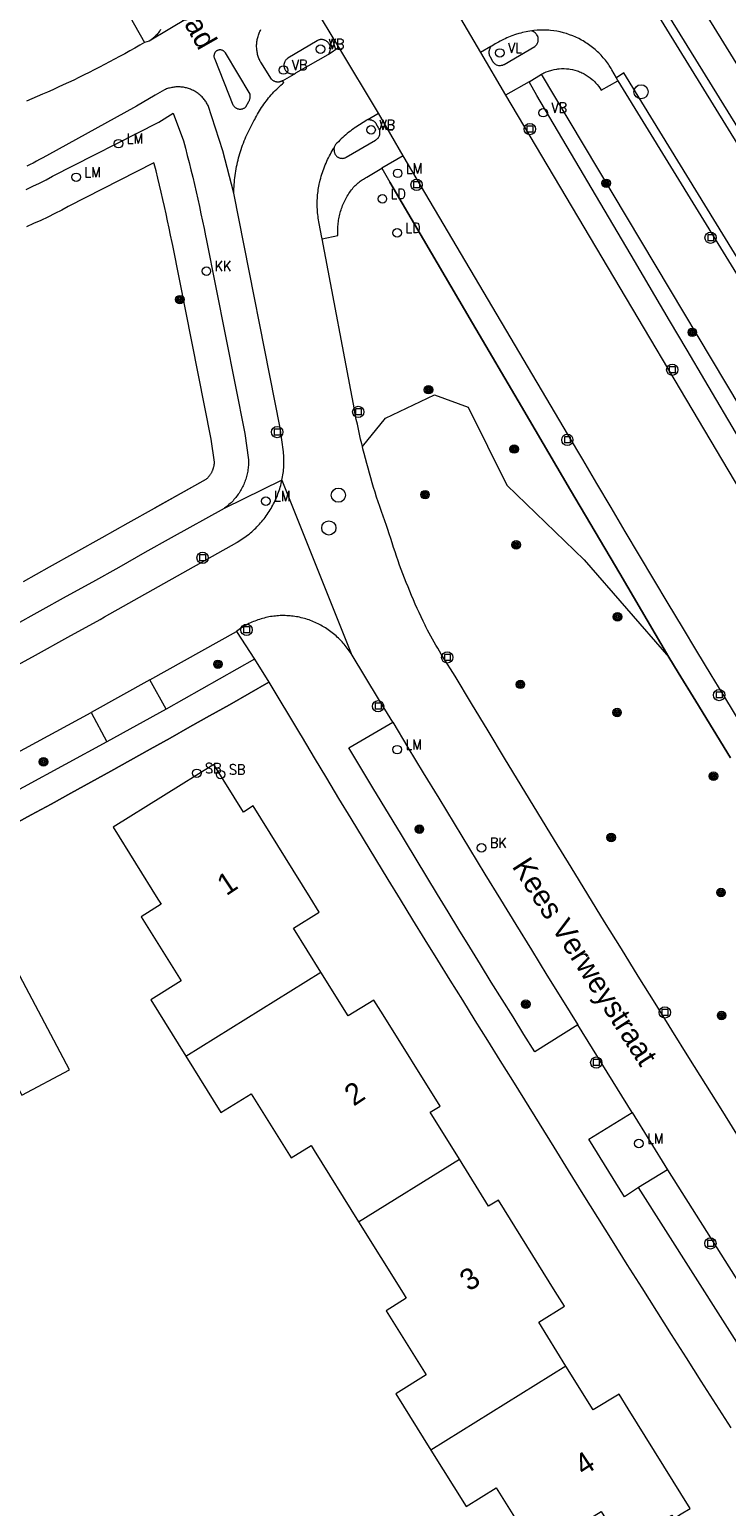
# Model space of a CAD drawing. Header units: metres. Extents: x 138165 to 154469, y 480134 to 494189.
# Tile 514 of 656: x 146086 to 146127, y 487828 to 487915. Entities that reach past the tile are written whole.
import ezdxf

# ---------------------------------------------------------------- set-up
doc = ezdxf.new("R2010")
doc.units = ezdxf.units.M
doc.header["$LTSCALE"] = 0.001
doc.header["$MEASUREMENT"] = 0
for name, color, linetype, lineweight in [('Level 5', 7, 'Continuous', 0), ('TOP-L-terrein schutting raster hek leuning', 7, 'Continuous', 0), ('TOP-L-topo objecten punt', 7, 'Continuous', 0), ('TOP-L-topo objecten vlak', 7, 'Continuous', 0), ('TOP-L-verharding molgoot', 7, 'Continuous', 0), ('TOP-T-topo huisnummering naamgeving', 7, 'Continuous', 0)]:
    doc.layers.add(name, color=color, linetype=linetype, lineweight=lineweight)
doc.styles.add('Style-INTL_ISO', font='INTL_ISO.shx')
doc.styles.add('Style-STANDARD', font='STANDARD.shx')

# ---------------------------------------------------------------- blocks, each defined once
blk = doc.blocks.new('24')
at = {"layer": 'TOP-L-topo objecten punt', "color": 7, "linetype": 'Continuous', "lineweight": 0}
for radius in [0.025, 0.0182, 0.0115, 0.005]:
    blk.add_circle((0, 0), radius, dxfattribs=at)
blk = doc.blocks.new('39')
at = {"layer": 'TOP-L-topo objecten punt', "color": 7, "linetype": 'Continuous', "lineweight": 0}
for p, q in [((0.0175, 0.0175), (-0.0175, 0.0175)), ((-0.0175, 0.0175), (-0.0175, -0.0175)), ((0.0175, 0.0175), (0.0175, -0.0175)), ((0.0175, -0.0175), (-0.0175, -0.0175))]:
    blk.add_line(p, q, dxfattribs=at)
blk.add_circle((0, 0), 0.0332, dxfattribs=at)
blk = doc.blocks.new('*U13')
at = {"layer": 'Level 5', "color": 7, "linetype": 'Continuous', "lineweight": 0}
blk.add_circle((0, 0), 0.0415, dxfattribs=at)
blk = doc.blocks.new('150')
at = {"layer": 'Level 5', "color": 7, "linetype": 'Continuous', "lineweight": 0}
blk.add_blockref('*U13', (0, 0), dxfattribs=at)
blk = doc.blocks.new('72')
at = {"layer": 'TOP-L-topo objecten punt', "color": 7, "linetype": 'Continuous', "lineweight": 0}
blk.add_circle((0, 0), 0.025, dxfattribs=at)
at = {"layer": 'TOP-L-topo objecten punt', "color": 7, "linetype": 'Continuous', "lineweight": 0, "style": 'Style-STANDARD'}
blk.add_text('BK', height=0.06, dxfattribs=at).set_placement((0.0483, 0))
blk = doc.blocks.new('121')
at = {"layer": 'TOP-L-topo objecten punt', "color": 7, "linetype": 'Continuous', "lineweight": 0}
blk.add_circle((0, 0), 0.025, dxfattribs=at)
at = {"layer": 'TOP-L-topo objecten punt', "color": 7, "linetype": 'Continuous', "lineweight": 0, "style": 'Style-STANDARD'}
blk.add_text('LD', height=0.06, dxfattribs=at).set_placement((0.0483, 0))
blk = doc.blocks.new('16')
at = {"layer": 'TOP-L-topo objecten punt', "color": 7, "linetype": 'Continuous', "lineweight": 0}
blk.add_circle((0, 0), 0.025, dxfattribs=at)
at = {"layer": 'TOP-L-topo objecten punt', "color": 7, "linetype": 'Continuous', "lineweight": 0, "style": 'Style-STANDARD'}
blk.add_text('LM', height=0.06, dxfattribs=at).set_placement((0.0483, 0))
blk = doc.blocks.new('15')
at = {"layer": 'TOP-L-topo objecten punt', "color": 7, "linetype": 'Continuous', "lineweight": 0}
blk.add_circle((0, 0), 0.025, dxfattribs=at)
at = {"layer": 'TOP-L-topo objecten punt', "color": 7, "linetype": 'Continuous', "lineweight": 0, "style": 'Style-STANDARD'}
blk.add_text('VL', height=0.06, dxfattribs=at).set_placement((0.0483, 0))
blk = doc.blocks.new('119')
at = {"layer": 'TOP-L-topo objecten punt', "color": 7, "linetype": 'Continuous', "lineweight": 0}
blk.add_circle((0, 0), 0.025, dxfattribs=at)
at = {"layer": 'TOP-L-topo objecten punt', "color": 7, "linetype": 'Continuous', "lineweight": 0, "style": 'Style-STANDARD'}
blk.add_text('KK', height=0.06, dxfattribs=at).set_placement((0.0483, 0))
blk = doc.blocks.new('11')
at = {"layer": 'TOP-L-topo objecten punt', "color": 7, "linetype": 'Continuous', "lineweight": 0}
blk.add_circle((0, 0), 0.025, dxfattribs=at)
at = {"layer": 'TOP-L-topo objecten punt', "color": 7, "linetype": 'Continuous', "lineweight": 0, "style": 'Style-STANDARD'}
blk.add_text('AB', height=0.06, dxfattribs=at).set_placement((0.0483, 0))
blk = doc.blocks.new('175')
at = {"layer": 'TOP-L-topo objecten punt', "color": 7, "linetype": 'Continuous', "lineweight": 0}
blk.add_circle((0, 0), 0.025, dxfattribs=at)
at = {"layer": 'TOP-L-topo objecten punt', "color": 7, "linetype": 'Continuous', "lineweight": 0, "style": 'Style-STANDARD'}
blk.add_text('SB', height=0.06, dxfattribs=at).set_placement((0.0483, 0))
blk = doc.blocks.new('14')
at = {"layer": 'TOP-L-topo objecten punt', "color": 7, "linetype": 'Continuous', "lineweight": 0}
blk.add_circle((0, 0), 0.025, dxfattribs=at)
at = {"layer": 'TOP-L-topo objecten punt', "color": 7, "linetype": 'Continuous', "lineweight": 0, "style": 'Style-STANDARD'}
blk.add_text('VB', height=0.06, dxfattribs=at).set_placement((0.0483, 0))

msp = doc.modelspace()

# ---------------------------------------------------------------- linework, layer by layer
at = {"layer": 'TOP-L-terrein schutting raster hek leuning', "flags": 128}
for points in [[(146127.976, 487890.912), (146125.907, 487894.397), (146124.875, 487896.141), (146123.845, 487897.886), (146121.79, 487901.379), (146116.065, 487911.07)], [(146127.419, 487872.243), (146126.398, 487873.909), (146125.378, 487875.577), (146124.36, 487877.245), (146123.803, 487878.159), (146120.924, 487883.051), (146118.048, 487887.944), (146115.172, 487892.839), (146112.299, 487897.734), (146109.427, 487902.63), (146107.451, 487906.002)], [(146100.352, 487876.679), (146099.197, 487876.022), (146098.041, 487875.366), (146096.884, 487874.712), (146095.726, 487874.06), (146094.567, 487873.409), (146093.407, 487872.76), (146092.246, 487872.113), (146091.084, 487871.468), (146089.921, 487870.825), (146088.757, 487870.183), (146087.592, 487869.543), (146086.427, 487868.904), (146085.26, 487868.268)]]:
    msp.add_lwpolyline(points, dxfattribs=at)
at = {"layer": 'TOP-L-topo objecten vlak', "flags": 128}
for points in [[(146081.472, 487934.64), (146093.075, 487914.192)], [(146138.618, 487905.467), (146137.651, 487907.084), (146135.919, 487906.07), (146131.404, 487907.079), (146124.917, 487917.604), (146119.459, 487926.154)], [(146118.925, 487923.464), (146118.524, 487923.195), (146122.074, 487917.581), (146129.458, 487905.593)], [(146130.006, 487905.718), (146122.17, 487918.422), (146118.925, 487923.464)], [(146099.197, 487917.772), (146093.348, 487914.271)], [(146110.476, 487917.508), (146112.758, 487913.588)], [(146104.465, 487913.909), (146103, 487916.337)], [(146094.009, 487914.946), (146093.976, 487914.892), (146093.941, 487914.839), (146093.904, 487914.787), (146093.865, 487914.736), (146093.825, 487914.687), (146093.784, 487914.639), (146093.741, 487914.592), (146093.696, 487914.547), (146093.65, 487914.503), (146093.603, 487914.46), (146093.554, 487914.419), (146093.505, 487914.38), (146093.454, 487914.342), (146093.401, 487914.306), (146093.348, 487914.271)], [(146101.157, 487911.944), (146101.13, 487911.928), (146101.103, 487911.913), (146101.074, 487911.9), (146101.045, 487911.889), (146101.015, 487911.88), (146100.984, 487911.873), (146100.954, 487911.868), (146100.922, 487911.865), (146100.891, 487911.864), (146100.86, 487911.864), (146100.829, 487911.867), (146100.798, 487911.872), (146100.767, 487911.879), (146100.737, 487911.887), (146100.708, 487911.898), (146100.679, 487911.91), (146100.651, 487911.925), (146100.624, 487911.941), (146100.599, 487911.958), (146100.574, 487911.978), (146100.551, 487911.998), (146100.529, 487912.021), (146100.508, 487912.044), (146100.478, 487912.086), (146099.918, 487912.969), (146099.887, 487913.023), (146099.857, 487913.079), (146099.829, 487913.135), (146099.803, 487913.192), (146099.779, 487913.25), (146099.757, 487913.309), (146099.737, 487913.369), (146099.718, 487913.429), (146099.701, 487913.489), (146099.687, 487913.55), (146099.674, 487913.612), (146099.663, 487913.674), (146099.655, 487913.736), (146099.648, 487913.798), (146099.643, 487913.861), (146099.64, 487913.924), (146099.64, 487913.987), (146099.641, 487914.049), (146099.644, 487914.112), (146099.649, 487914.175), (146099.656, 487914.237), (146099.666, 487914.299), (146099.677, 487914.361), (146099.69, 487914.423), (146099.705, 487914.484), (146099.722, 487914.544), (146099.741, 487914.604), (146099.762, 487914.663), (146099.784, 487914.722), (146099.809, 487914.78), (146099.835, 487914.837), (146099.864, 487914.893), (146099.893, 487914.948)], [(146113.37, 487913.948), (146113.359, 487913.908), (146113.34, 487913.882), (146113.307, 487913.829), (146113.282, 487913.771), (146113.272, 487913.741), (146113.264, 487913.711), (146113.254, 487913.649), (146113.252, 487913.618), (146113.252, 487913.586), (146113.254, 487913.555), (146113.264, 487913.493), (146113.272, 487913.462), (146113.293, 487913.403), (146113.307, 487913.375), (146113.462, 487913.093), (146113.478, 487913.067), (146113.496, 487913.041), (146113.537, 487912.992), (146113.584, 487912.949), (146113.609, 487912.93), (146113.636, 487912.912), (146113.692, 487912.882), (146113.752, 487912.859), (146113.813, 487912.844), (146113.845, 487912.839), (146113.908, 487912.836), (146113.94, 487912.837), (146114.003, 487912.846), (146114.034, 487912.853), (146114.065, 487912.862), (146114.095, 487912.873), (146114.124, 487912.886), (146114.152, 487912.901), (146115.947, 487913.956), (146115.974, 487913.977), (146115.997, 487913.998), (146116.019, 487914.02), (146116.04, 487914.044), (146116.06, 487914.069), (146116.077, 487914.096), (146116.093, 487914.123), (146116.107, 487914.152), (146116.12, 487914.181), (146116.13, 487914.211), (146116.139, 487914.241), (146116.145, 487914.272), (146116.15, 487914.303), (146116.153, 487914.335), (146116.152, 487914.398), (146116.149, 487914.43), (146116.143, 487914.461), (146116.136, 487914.492), (146116.127, 487914.522), (146116.116, 487914.552), (146116.103, 487914.581), (146116.072, 487914.636), (146116.054, 487914.662), (146116.034, 487914.687), (146116.013, 487914.71), (146115.966, 487914.753), (146115.914, 487914.79), (146115.858, 487914.819), (146115.799, 487914.842), (146115.766, 487914.87)], [(146115.766, 487914.87), (146115.651, 487914.852), (146115.544, 487914.833), (146115.438, 487914.811), (146115.226, 487914.763), (146115.121, 487914.736), (146115.016, 487914.707), (146114.808, 487914.643), (146114.603, 487914.571), (146114.502, 487914.533), (146114.301, 487914.45), (146114.202, 487914.406), (146114.103, 487914.36), (146113.909, 487914.263), (146113.813, 487914.212), (146113.625, 487914.104), (146113.422, 487913.978), (146113.37, 487913.948)], [(146120.735, 487912.105), (146120.47, 487912.579), (146120.42, 487912.663), (146120.314, 487912.827), (146120.259, 487912.907), (146120.202, 487912.986), (146120.144, 487913.064), (146120.084, 487913.141), (146119.959, 487913.29), (146119.895, 487913.363), (146119.829, 487913.435), (146119.692, 487913.574), (146119.622, 487913.641), (146119.55, 487913.707), (146119.477, 487913.771), (146119.327, 487913.896), (146119.172, 487914.014), (146119.012, 487914.125), (146118.941, 487914.172), (146118.859, 487914.223), (146118.777, 487914.273), (146118.693, 487914.321), (146118.522, 487914.412), (146118.348, 487914.495), (146118.171, 487914.572), (146117.99, 487914.641), (146117.807, 487914.702), (146117.715, 487914.73), (146117.622, 487914.756), (146117.434, 487914.802), (146117.245, 487914.841), (146117.054, 487914.871), (146116.862, 487914.893), (146116.766, 487914.902), (146116.669, 487914.908), (146116.476, 487914.915), (146116.283, 487914.913), (146116.09, 487914.904), (146115.898, 487914.886), (146115.766, 487914.87)], [(146093.075, 487914.192), (146092.784, 487914.023), (146092.492, 487913.856), (146092.2, 487913.69), (146091.906, 487913.526), (146091.611, 487913.364), (146091.316, 487913.204), (146091.019, 487913.045), (146090.722, 487912.888), (146090.423, 487912.733), (146090.124, 487912.58), (146089.823, 487912.428), (146089.522, 487912.279), (146089.22, 487912.131), (146088.917, 487911.985), (146088.613, 487911.84), (146088.309, 487911.698), (146088.003, 487911.557), (146087.697, 487911.418), (146087.39, 487911.281), (146087.082, 487911.146), (146086.773, 487911.013), (146086.464, 487910.881), (146086.153, 487910.752)], [(146093.348, 487914.271), (146093.075, 487914.192)], [(146103.889, 487913.526), (146103.893, 487913.573), (146103.908, 487913.601), (146103.922, 487913.631), (146103.933, 487913.661), (146103.943, 487913.692), (146103.951, 487913.723), (146103.957, 487913.755), (146103.961, 487913.787), (146103.963, 487913.819), (146103.962, 487913.851), (146103.96, 487913.883), (146103.956, 487913.916), (146103.95, 487913.947), (146103.942, 487913.979), (146103.932, 487914.009), (146103.92, 487914.039), (146103.907, 487914.069), (146103.891, 487914.097), (146103.874, 487914.124), (146103.855, 487914.151), (146103.835, 487914.176), (146103.813, 487914.199), (146103.79, 487914.222), (146103.765, 487914.243), (146103.739, 487914.262), (146103.712, 487914.279), (146103.684, 487914.295), (146103.655, 487914.31), (146103.625, 487914.322), (146103.595, 487914.332), (146103.563, 487914.341), (146103.532, 487914.347), (146103.5, 487914.352), (146103.468, 487914.355), (146103.435, 487914.355), (146103.403, 487914.354), (146103.371, 487914.351), (146103.339, 487914.345), (146103.308, 487914.338), (146103.277, 487914.329), (146103.246, 487914.318), (146103.217, 487914.305), (146103.188, 487914.29), (146101.472, 487913.257), (146101.427, 487913.226), (146101.403, 487913.206), (146101.381, 487913.184), (146101.359, 487913.161), (146101.34, 487913.137), (146101.321, 487913.111), (146101.305, 487913.084), (146101.29, 487913.057), (146101.277, 487913.028), (146101.266, 487912.999), (146101.257, 487912.969), (146101.249, 487912.938), (146101.244, 487912.907), (146101.24, 487912.876), (146101.239, 487912.845), (146101.24, 487912.814), (146101.242, 487912.782), (146101.247, 487912.751), (146101.253, 487912.721), (146101.262, 487912.69), (146101.272, 487912.661), (146101.284, 487912.632), (146101.298, 487912.604), (146101.314, 487912.577), (146101.332, 487912.551), (146101.351, 487912.526), (146101.372, 487912.502), (146101.394, 487912.48), (146101.417, 487912.459), (146101.442, 487912.44), (146101.468, 487912.422), (146101.495, 487912.406), (146101.523, 487912.392), (146101.552, 487912.38), (146101.581, 487912.369), (146101.612, 487912.361), (146101.642, 487912.354), (146101.673, 487912.349), (146101.705, 487912.347), (146101.736, 487912.346), (146101.767, 487912.347), (146101.799, 487912.35), (146101.841, 487912.335)], [(146103.889, 487913.526), (146104.465, 487913.909)], [(146106.788, 487910.034), (146104.465, 487913.909)], [(146113.37, 487913.948), (146112.758, 487913.588)], [(146098.94, 487910.36), (146098.965, 487910.378), (146099.006, 487910.413), (146099.184, 487910.732), (146099.201, 487910.761), (146099.216, 487910.792), (146099.229, 487910.823), (146099.24, 487910.855), (146099.249, 487910.887), (146099.257, 487910.92), (146099.262, 487910.954), (146099.266, 487910.987), (146099.267, 487911.021), (146099.267, 487911.055), (146099.264, 487911.089), (146099.26, 487911.122), (146099.252, 487911.16), (146097.806, 487913.571), (146097.792, 487913.594), (146097.776, 487913.615), (146097.758, 487913.635), (146097.739, 487913.654), (146097.719, 487913.672), (146097.698, 487913.688), (146097.675, 487913.702), (146097.651, 487913.715), (146097.627, 487913.725), (146097.602, 487913.734), (146097.576, 487913.741), (146097.549, 487913.746), (146097.523, 487913.749), (146097.496, 487913.75), (146097.469, 487913.749), (146097.443, 487913.746), (146097.416, 487913.741), (146097.391, 487913.734), (146097.365, 487913.725), (146097.341, 487913.715), (146097.317, 487913.702), (146097.294, 487913.688), (146097.273, 487913.672), (146097.253, 487913.655), (146097.234, 487913.636), (146097.216, 487913.616), (146097.2, 487913.594), (146097.186, 487913.572), (146097.173, 487913.548), (146097.163, 487913.523), (146097.154, 487913.498), (146097.147, 487913.472), (146097.142, 487913.446), (146097.139, 487913.419), (146097.137, 487913.393), (146097.138, 487913.366), (146097.141, 487913.339), (146097.146, 487913.313), (146097.153, 487913.287), (146097.162, 487913.262), (146097.172, 487913.237), (146097.19, 487913.205), (146098.249, 487910.537), (146098.264, 487910.51), (146098.281, 487910.484), (146098.3, 487910.459), (146098.32, 487910.436), (146098.341, 487910.414), (146098.364, 487910.393), (146098.388, 487910.374), (146098.414, 487910.356), (146098.44, 487910.34), (146098.468, 487910.326), (146098.496, 487910.313), (146098.525, 487910.303), (146098.555, 487910.294), (146098.585, 487910.288), (146098.616, 487910.283), (146098.647, 487910.28), (146098.678, 487910.279), (146098.709, 487910.281), (146098.739, 487910.284), (146098.77, 487910.289), (146098.8, 487910.296), (146098.83, 487910.305), (146098.859, 487910.316), (146098.887, 487910.329), (146098.914, 487910.344), (146098.94, 487910.36)], [(146101.841, 487912.335), (146101.867, 487912.35), (146101.921, 487912.38), (146101.948, 487912.396), (146103.831, 487913.487), (146103.864, 487913.509), (146103.889, 487913.526)], [(146112.758, 487913.588), (146114.232, 487911.106)], [(146101.157, 487911.944), (146101.841, 487912.335)], [(146115.621, 487911.88), (146116.349, 487912.33)], [(146116.349, 487912.33), (146116.412, 487912.364), (146116.477, 487912.396), (146116.542, 487912.427), (146116.608, 487912.456), (146116.742, 487912.508), (146116.811, 487912.531), (146116.879, 487912.552), (146116.949, 487912.571), (146117.089, 487912.604), (146117.231, 487912.629), (146117.302, 487912.638), (146117.374, 487912.646), (146117.518, 487912.655), (146117.662, 487912.656), (146117.805, 487912.649), (146117.949, 487912.634), (146118.02, 487912.624), (146118.161, 487912.597), (146118.301, 487912.562), (146118.439, 487912.52), (146118.507, 487912.496), (146118.574, 487912.47), (146118.64, 487912.442), (146118.706, 487912.413), (146118.771, 487912.381), (146118.835, 487912.348), (146118.898, 487912.313), (146119.021, 487912.238), (146119.08, 487912.198), (146119.197, 487912.113), (146119.308, 487912.022), (146119.362, 487911.974), (146119.465, 487911.873), (146119.515, 487911.821), (146119.563, 487911.768), (146119.609, 487911.713), (146119.698, 487911.599), (146119.78, 487911.481), (146119.835, 487911.392), (146120.822, 487911.935)], [(146133.871, 487882.97), (146116.349, 487912.33)], [(146146.639, 487870.883), (146121.165, 487912.396), (146120.735, 487912.105)], [(146120.822, 487911.935), (146120.735, 487912.105)], [(146098.303, 487905.344), (146097.661, 487907.831), (146096.793, 487910.492), (146096.769, 487910.54), (146096.739, 487910.594), (146096.707, 487910.648), (146096.673, 487910.701), (146096.638, 487910.752), (146096.601, 487910.803), (146096.563, 487910.852), (146096.523, 487910.9), (146096.482, 487910.947), (146096.439, 487910.992), (146096.394, 487911.036), (146096.349, 487911.079), (146096.302, 487911.12), (146096.253, 487911.159), (146096.204, 487911.197), (146096.153, 487911.234), (146096.101, 487911.269), (146096.048, 487911.302), (146095.994, 487911.333), (146095.939, 487911.362), (146095.883, 487911.39), (146095.826, 487911.416), (146095.768, 487911.44), (146095.71, 487911.463), (146095.651, 487911.483), (146095.591, 487911.502), (146095.531, 487911.518), (146095.47, 487911.533), (146095.409, 487911.545), (146095.348, 487911.556), (146095.286, 487911.565), (146095.224, 487911.572), (146095.161, 487911.577), (146095.099, 487911.579), (146095.036, 487911.58), (146094.974, 487911.579), (146094.912, 487911.576), (146094.849, 487911.571), (146094.787, 487911.563), (146094.725, 487911.554), (146094.664, 487911.543), (146094.603, 487911.53), (146094.542, 487911.515), (146094.482, 487911.498), (146094.423, 487911.479), (146094.364, 487911.458), (146094.305, 487911.436), (146094.248, 487911.411), (146093.694, 487911.101), (146092.598, 487910.453), (146087.313, 487907.54), (146087.28, 487907.521), (146087.098, 487907.418), (146086.915, 487907.317), (146086.73, 487907.218), (146086.545, 487907.12), (146086.359, 487907.024), (146086.171, 487906.93)], [(146098.303, 487905.344), (146098.306, 487905.475), (146098.31, 487905.606), (146098.317, 487905.737), (146098.325, 487905.868), (146098.336, 487905.999), (146098.348, 487906.129), (146098.363, 487906.259), (146098.379, 487906.389), (146098.398, 487906.519), (146098.418, 487906.649), (146098.441, 487906.778), (146098.465, 487906.907), (146098.492, 487907.035), (146098.52, 487907.163), (146098.55, 487907.291), (146098.583, 487907.418), (146098.617, 487907.544), (146098.653, 487907.67), (146098.691, 487907.796), (146098.731, 487907.921), (146098.773, 487908.045), (146098.816, 487908.169), (146098.862, 487908.292), (146098.909, 487908.414), (146098.959, 487908.535), (146099.01, 487908.656), (146099.063, 487908.776), (146099.118, 487908.895), (146099.174, 487909.013), (146099.233, 487909.131), (146099.293, 487909.247), (146099.355, 487909.363), (146099.419, 487909.477), (146099.484, 487909.591), (146099.529, 487909.666), (146099.582, 487909.77), (146099.636, 487909.873), (146099.692, 487909.975), (146099.75, 487910.075), (146099.81, 487910.175), (146099.871, 487910.274), (146099.934, 487910.372), (146099.999, 487910.469), (146100.065, 487910.564), (146100.133, 487910.659), (146100.203, 487910.752), (146100.274, 487910.844), (146100.346, 487910.935), (146100.421, 487911.024), (146100.497, 487911.113), (146100.574, 487911.2), (146100.653, 487911.285), (146100.733, 487911.369), (146100.815, 487911.452), (146100.898, 487911.534), (146100.982, 487911.613), (146101.068, 487911.692), (146101.155, 487911.769), (146101.235, 487911.837), (146101.157, 487911.944)], [(146115.621, 487911.88), (146114.232, 487911.106)], [(146127.976, 487890.912), (146125.907, 487894.397), (146124.875, 487896.141), (146123.845, 487897.886), (146121.79, 487901.379), (146116.065, 487911.07), (146115.621, 487911.88)], [(146120.822, 487911.935), (146139.333, 487881.804)], [(146114.232, 487911.106), (146132.23, 487880.777)], [(146086.138, 487905.568), (146086.527, 487905.753), (146086.913, 487905.943), (146087.296, 487906.138), (146087.677, 487906.339), (146093.91, 487909.515), (146094.751, 487910.051), (146095.356, 487908.416), (146095.467, 487907.991), (146095.576, 487907.566), (146095.683, 487907.14), (146095.788, 487906.714), (146095.891, 487906.287), (146095.993, 487905.86), (146096.092, 487905.432), (146096.189, 487905.004), (146096.284, 487904.576), (146096.378, 487904.147), (146096.469, 487903.717), (146096.559, 487903.288), (146096.646, 487902.858), (146096.683, 487902.675), (146098.943, 487891.272), (146099.168, 487889.719), (146099.169, 487889.637), (146099.168, 487889.555), (146099.165, 487889.473), (146099.16, 487889.391), (146099.154, 487889.309), (146099.145, 487889.227), (146099.134, 487889.146), (146099.121, 487889.065), (146099.106, 487888.984), (146099.09, 487888.904), (146099.071, 487888.824), (146099.05, 487888.744), (146099.028, 487888.665), (146099.003, 487888.587), (146098.977, 487888.509), (146098.948, 487888.432), (146098.918, 487888.355), (146098.886, 487888.28), (146098.852, 487888.205), (146098.817, 487888.131), (146098.779, 487888.058), (146098.74, 487887.986), (146098.699, 487887.915), (146098.656, 487887.844), (146098.612, 487887.775), (146098.566, 487887.707), (146098.518, 487887.64), (146098.469, 487887.575), (146098.418, 487887.51), (146098.366, 487887.447), (146098.312, 487887.385), (146098.256, 487887.325), (146098.199, 487887.265), (146098.141, 487887.208), (146098.081, 487887.151), (146098.02, 487887.096), (146097.958, 487887.043), (146097.894, 487886.991), (146097.829, 487886.941), (146097.763, 487886.892), (146097.739, 487886.875)], [(146106.152, 487909.666), (146106.127, 487909.652), (146106.1, 487909.636), (146105.456, 487909.222), (146105.42, 487909.198), (146105.324, 487909.13), (146105.229, 487909.061), (146105.135, 487908.99), (146105.043, 487908.918), (146104.951, 487908.844), (146104.861, 487908.768), (146104.772, 487908.692), (146104.685, 487908.613), (146104.599, 487908.533), (146104.514, 487908.452), (146104.43, 487908.369), (146104.349, 487908.285), (146104.268, 487908.199), (146104.195, 487908.039), (146104.177, 487908.01), (146104.161, 487907.984)], [(146104.161, 487907.984), (146104.177, 487907.939), (146104.175, 487907.906), (146104.176, 487907.873), (146104.178, 487907.84), (146104.182, 487907.807), (146104.188, 487907.775), (146104.197, 487907.743), (146104.207, 487907.711), (146104.219, 487907.68), (146104.232, 487907.65), (146104.248, 487907.621), (146104.262, 487907.599), (146104.28, 487907.574), (146104.3, 487907.551), (146104.321, 487907.528), (146104.344, 487907.508), (146104.368, 487907.488), (146104.393, 487907.471), (146104.419, 487907.454), (146104.447, 487907.44), (146104.475, 487907.428), (146104.504, 487907.417), (146104.533, 487907.408), (146104.563, 487907.401), (146104.593, 487907.396), (146104.624, 487907.394), (146104.655, 487907.393), (146104.686, 487907.394), (146104.716, 487907.397), (146104.747, 487907.402), (146104.777, 487907.409), (146104.806, 487907.418), (146104.835, 487907.429), (146104.863, 487907.442), (146104.89, 487907.456), (146106.612, 487908.464), (146106.638, 487908.48), (146106.665, 487908.497), (146106.69, 487908.516), (146106.713, 487908.537), (146106.735, 487908.559), (146106.756, 487908.583), (146106.776, 487908.608), (146106.793, 487908.634), (146106.809, 487908.661), (146106.824, 487908.689), (146106.836, 487908.718), (146106.847, 487908.748), (146106.855, 487908.778), (146106.862, 487908.809), (146106.867, 487908.84), (146106.87, 487908.872), (146106.87, 487908.903), (146106.869, 487908.935), (146106.866, 487908.966), (146106.861, 487908.997), (146106.854, 487909.028), (146106.844, 487909.058), (146106.833, 487909.087), (146106.821, 487909.116), (146106.806, 487909.144), (146106.656, 487909.415), (146106.641, 487909.436), (146106.622, 487909.462), (146106.6, 487909.486), (146106.578, 487909.509), (146106.554, 487909.53), (146106.528, 487909.55), (146106.502, 487909.568), (146106.474, 487909.585), (146106.445, 487909.6), (146106.416, 487909.613), (146106.386, 487909.624), (146106.355, 487909.633), (146106.324, 487909.64), (146106.292, 487909.646), (146106.26, 487909.649), (146106.228, 487909.65), (146106.195, 487909.65), (146106.152, 487909.666)], [(146106.152, 487909.666), (146106.788, 487910.034)], [(146108.223, 487907.54), (146106.788, 487910.034)], [(146103.485, 487902.675), (146103.451, 487902.845), (146103.41, 487903.057), (146103.371, 487903.269), (146103.334, 487903.481), (146103.313, 487903.575), (146103.292, 487903.678), (146103.273, 487903.781), (146103.256, 487903.885), (146103.241, 487903.989), (146103.228, 487904.093), (146103.217, 487904.197), (146103.208, 487904.302), (146103.201, 487904.407), (146103.196, 487904.512), (146103.193, 487904.617), (146103.192, 487904.722), (146103.193, 487904.827), (146103.195, 487904.932), (146103.2, 487905.036), (146103.207, 487905.141), (146103.216, 487905.246), (146103.227, 487905.35), (146103.24, 487905.455), (146103.255, 487905.559), (146103.272, 487905.662), (146103.29, 487905.766), (146103.311, 487905.868), (146103.334, 487905.971), (146103.342, 487906.007), (146103.37, 487906.12), (146103.4, 487906.233), (146103.432, 487906.345), (146103.466, 487906.456), (146103.502, 487906.567), (146103.539, 487906.677), (146103.579, 487906.787), (146103.62, 487906.896), (146103.663, 487907.004), (146103.708, 487907.111), (146103.755, 487907.218), (146103.804, 487907.324), (146103.855, 487907.429), (146103.907, 487907.533), (146103.961, 487907.636), (146104.017, 487907.738), (146104.075, 487907.84), (146104.134, 487907.94), (146104.161, 487907.984)], [(146096.677, 487888.579), (146096.7, 487888.599), (146096.722, 487888.619), (146096.751, 487888.646), (146096.773, 487888.667), (146096.8, 487888.696), (146096.826, 487888.724), (146096.84, 487888.741), (146096.86, 487888.764), (146096.884, 487888.794), (146096.906, 487888.825), (146096.925, 487888.85), (146096.94, 487888.873), (146096.957, 487888.9), (146096.977, 487888.933), (146096.994, 487888.963), (146097.013, 487888.996), (146097.025, 487889.021), (146097.037, 487889.046), (146097.055, 487889.085), (146097.066, 487889.111), (146097.08, 487889.148), (146097.092, 487889.178), (146097.102, 487889.208), (146097.112, 487889.239), (146097.119, 487889.266), (146097.131, 487889.309), (146097.136, 487889.331), (146097.142, 487889.362), (146097.15, 487889.406), (146097.155, 487889.439), (146097.16, 487889.471), (146097.162, 487889.491), (146097.164, 487889.525), (146097.167, 487889.57), (146097.168, 487889.578), (146096.971, 487890.934), (146094.722, 487902.282), (146094.686, 487902.462), (146094.6, 487902.884), (146094.512, 487903.305), (146094.423, 487903.726), (146094.331, 487904.145), (146094.237, 487904.566), (146094.142, 487904.986), (146094.046, 487905.402), (146093.946, 487905.82), (146093.845, 487906.24), (146093.742, 487906.657), (146093.637, 487907.074), (146093.624, 487907.125), (146088.598, 487904.563), (146088.216, 487904.362), (146087.808, 487904.155), (146087.398, 487903.953), (146086.984, 487903.756), (146086.565, 487903.564), (146086.146, 487903.38)], [(146108.223, 487907.54), (146106.977, 487906.811)], [(146127.984, 487874.316), (146127.136, 487875.712), (146126.291, 487877.11), (146125.447, 487878.508), (146124.605, 487879.908), (146123.765, 487881.308), (146122.926, 487882.71), (146122.089, 487884.112), (146121.254, 487885.516), (146120.42, 487886.92), (146119.588, 487888.326), (146118.758, 487889.732), (146117.93, 487891.14), (146108.223, 487907.54)], [(146103.485, 487902.675), (146104.408, 487902.879), (146104.403, 487902.968), (146104.399, 487903.056), (146104.398, 487903.145), (146104.399, 487903.234), (146104.401, 487903.323), (146104.406, 487903.412), (146104.412, 487903.5), (146104.421, 487903.588), (146104.432, 487903.677), (146104.444, 487903.765), (146104.459, 487903.852), (146104.475, 487903.939), (146104.494, 487904.026), (146104.514, 487904.113), (146104.537, 487904.199), (146104.561, 487904.284), (146104.587, 487904.369), (146104.615, 487904.453), (146104.645, 487904.537), (146104.677, 487904.62), (146104.711, 487904.702), (146104.747, 487904.783), (146104.784, 487904.864), (146104.823, 487904.944), (146104.864, 487905.022), (146104.907, 487905.1), (146104.952, 487905.177), (146104.998, 487905.253), (146105.046, 487905.328), (146105.095, 487905.401), (146105.147, 487905.474), (146105.199, 487905.545), (146105.254, 487905.615), (146105.308, 487905.682), (146105.361, 487905.738), (146105.415, 487905.793), (146105.471, 487905.847), (146105.528, 487905.899), (146105.587, 487905.949), (146105.646, 487905.998), (146105.707, 487906.046), (146105.833, 487906.136), (146105.898, 487906.178), (146105.963, 487906.219), (146106.03, 487906.258), (146106.1, 487906.297), (146106.977, 487906.811)], [(146106.977, 487906.811), (146107.451, 487906.002), (146109.427, 487902.63), (146112.299, 487897.734), (146115.172, 487892.839), (146118.048, 487887.944), (146120.924, 487883.051), (146123.803, 487878.159)], [(146101.126, 487888.527), (146101.147, 487888.63), (146101.165, 487888.733), (146101.182, 487888.836), (146101.196, 487888.94), (146101.209, 487889.044), (146101.219, 487889.149), (146101.228, 487889.253), (146101.234, 487889.358), (146101.239, 487889.462), (146101.242, 487889.567), (146101.242, 487889.672), (146101.241, 487889.777), (146101.237, 487889.881), (146101.232, 487889.986), (146101.224, 487890.091), (146101.215, 487890.195), (146101.013, 487891.596), (146098.303, 487905.344)], [(146105.842, 487890.497), (146105.803, 487890.655), (146105.736, 487890.941), (146105.67, 487891.228), (146105.606, 487891.516), (146105.544, 487891.803), (146105.484, 487892.091), (146105.426, 487892.38), (146105.37, 487892.669), (146103.485, 487902.675)], [(146105.842, 487890.497), (146107.192, 487892.16), (146110.067, 487893.529), (146112.046, 487892.813), (146114.313, 487888.241), (146118.833, 487883.866), (146123.803, 487878.159)], [(146127.955, 487849.93), (146126.96, 487851.516), (146125.966, 487853.103), (146124.975, 487854.69), (146123.985, 487856.279), (146122.997, 487857.869), (146122.01, 487859.46), (146121.025, 487861.052), (146120.042, 487862.646), (146119.061, 487864.24), (146118.081, 487865.835), (146117.103, 487867.431), (146116.127, 487869.029), (146115.152, 487870.627), (146114.179, 487872.227), (146113.208, 487873.827), (146112.239, 487875.428), (146111.271, 487877.031), (146110.564, 487878.181), (146110.467, 487878.333), (146110.359, 487878.506), (146110.253, 487878.68), (146110.149, 487878.855), (146110.047, 487879.03), (146109.946, 487879.207), (146109.847, 487879.385), (146109.749, 487879.564), (146109.654, 487879.743), (146109.56, 487879.924), (146109.512, 487880.023), (146109.394, 487880.27), (146109.277, 487880.518), (146109.163, 487880.766), (146109.05, 487881.015), (146108.939, 487881.266), (146108.83, 487881.516), (146108.723, 487881.768), (146108.617, 487882.021), (146108.514, 487882.274), (146108.412, 487882.528), (146108.312, 487882.782), (146108.214, 487883.038), (146108.118, 487883.294), (146108.024, 487883.551), (146107.931, 487883.808), (146107.841, 487884.067), (146107.752, 487884.325), (146107.666, 487884.585), (146107.581, 487884.845), (146107.498, 487885.106), (146107.411, 487885.386), (146107.338, 487885.629), (146107.25, 487885.868), (146107.149, 487886.145), (146107.051, 487886.422), (146106.954, 487886.7), (146106.86, 487886.979), (146106.767, 487887.258), (146106.676, 487887.538), (146106.587, 487887.819), (146106.5, 487888.1), (146106.415, 487888.381), (146106.332, 487888.664), (146106.25, 487888.947), (146106.171, 487889.23), (146106.094, 487889.514), (146106.018, 487889.799), (146105.945, 487890.084), (146105.873, 487890.369), (146105.842, 487890.497)], [(146084.777, 487877.233), (146086.675, 487878.277), (146088.572, 487879.323), (146090.468, 487880.37), (146090.721, 487880.51), (146098.475, 487884.881), (146098.504, 487884.898), (146098.594, 487884.951), (146098.683, 487885.006), (146098.772, 487885.063), (146098.858, 487885.122), (146098.944, 487885.182), (146099.029, 487885.244), (146099.112, 487885.307), (146099.195, 487885.372), (146099.276, 487885.438), (146099.355, 487885.506), (146099.434, 487885.576), (146099.511, 487885.647), (146099.587, 487885.72), (146099.661, 487885.793), (146099.734, 487885.869), (146099.805, 487885.946), (146099.875, 487886.024), (146099.944, 487886.103), (146100.01, 487886.184), (146100.076, 487886.266), (146100.14, 487886.349), (146100.202, 487886.433), (146100.262, 487886.519), (146100.321, 487886.605), (146100.379, 487886.693), (146100.434, 487886.782), (146100.488, 487886.872), (146100.54, 487886.963), (146100.59, 487887.055), (146100.639, 487887.147), (146100.686, 487887.241), (146100.731, 487887.336), (146100.774, 487887.431), (146100.816, 487887.528), (146100.855, 487887.625), (146100.893, 487887.722), (146100.929, 487887.821), (146100.963, 487887.92), (146100.995, 487888.02), (146101.025, 487888.12), (146101.053, 487888.221), (146101.079, 487888.323), (146101.104, 487888.425), (146101.126, 487888.527)], [(146096.677, 487888.579), (146096.653, 487888.56), (146093.654, 487886.889)], [(146093.654, 487886.889), (146096.652, 487888.559), (146096.677, 487888.579)], [(146101.126, 487888.527), (146097.739, 487886.875)], [(146101.126, 487888.527), (146105.175, 487878.359)], [(146097.739, 487886.875), (146094.631, 487885.144), (146093.094, 487884.28), (146091.557, 487883.418), (146090.019, 487882.558), (146088.479, 487881.699), (146086.939, 487880.843), (146085.397, 487879.988)], [(146085.968, 487882.592), (146087.506, 487883.446), (146089.044, 487884.304), (146090.58, 487885.163), (146092.115, 487886.024), (146093.654, 487886.889)], [(146105.175, 487878.359), (146105.123, 487878.44), (146105.069, 487878.521), (146105.013, 487878.601), (146104.956, 487878.68), (146104.897, 487878.757), (146104.837, 487878.834), (146104.775, 487878.909), (146104.711, 487878.982), (146104.646, 487879.055), (146104.58, 487879.126), (146104.512, 487879.196), (146104.442, 487879.264), (146104.371, 487879.331), (146104.299, 487879.396), (146104.226, 487879.46), (146104.151, 487879.522), (146104.075, 487879.583), (146103.998, 487879.642), (146103.919, 487879.7), (146103.84, 487879.756), (146103.759, 487879.81), (146103.677, 487879.863), (146103.594, 487879.914), (146103.492, 487879.975), (146103.409, 487880.022), (146103.325, 487880.067), (146103.24, 487880.111), (146103.154, 487880.152), (146103.068, 487880.192), (146102.98, 487880.23), (146102.892, 487880.266), (146102.803, 487880.301), (146102.713, 487880.333), (146102.623, 487880.364), (146102.532, 487880.393), (146102.44, 487880.419), (146102.348, 487880.444), (146102.256, 487880.467), (146102.163, 487880.488), (146102.069, 487880.507), (146101.975, 487880.524), (146101.881, 487880.539), (146101.786, 487880.552), (146101.692, 487880.564), (146101.597, 487880.573), (146101.502, 487880.58), (146101.406, 487880.585), (146101.311, 487880.588), (146101.216, 487880.589), (146101.12, 487880.588), (146101.025, 487880.586), (146100.929, 487880.581), (146100.834, 487880.574), (146100.739, 487880.565), (146100.644, 487880.554), (146100.55, 487880.541), (146100.456, 487880.527), (146100.362, 487880.51), (146100.268, 487880.491), (146100.175, 487880.47), (146100.082, 487880.448), (146099.99, 487880.423), (146099.899, 487880.397), (146099.807, 487880.368), (146099.717, 487880.338), (146099.627, 487880.306), (146099.538, 487880.272), (146099.45, 487880.236), (146099.362, 487880.198), (146099.275, 487880.158), (146099.189, 487880.117), (146099.104, 487880.074), (146099.02, 487880.029), (146098.937, 487879.982), (146098.855, 487879.934), (146098.693, 487879.832), (146098.614, 487879.778), (146098.537, 487879.723), (146098.46, 487879.666)], [(146093.372, 487876.816), (146098.46, 487879.666)], [(146098.46, 487879.666), (146099.515, 487878.026)], [(146107.616, 487874.35), (146106.844, 487875.617), (146105.175, 487878.359)], [(146099.515, 487878.026), (146094.337, 487875.098)], [(146099.515, 487878.026), (146100.352, 487876.679)], [(146123.803, 487878.159), (146124.36, 487877.245), (146125.378, 487875.577), (146126.398, 487873.909), (146127.419, 487872.243)], [(146085.26, 487868.268), (146086.427, 487868.904), (146087.592, 487869.543), (146088.757, 487870.183), (146089.921, 487870.825), (146091.084, 487871.468), (146092.246, 487872.113), (146093.407, 487872.76), (146094.567, 487873.409), (146095.726, 487874.06), (146096.884, 487874.712), (146098.041, 487875.366), (146099.197, 487876.022), (146100.352, 487876.679)], [(146093.372, 487876.816), (146089.947, 487874.905)], [(146094.337, 487875.098), (146093.372, 487876.816)], [(146100.352, 487876.679), (146102.161, 487873.691), (146102.305, 487873.449), (146103.018, 487872.258), (146103.732, 487871.067), (146104.447, 487869.877), (146105.165, 487868.688), (146105.884, 487867.501), (146106.605, 487866.314), (146107.327, 487865.129), (146108.052, 487863.944), (146108.778, 487862.761), (146109.505, 487861.578), (146110.235, 487860.397), (146110.966, 487859.217), (146111.699, 487858.037), (146112.433, 487856.859), (146113.169, 487855.682), (146113.907, 487854.506), (146114.647, 487853.331), (146115.348, 487852.194), (146116.2, 487850.814), (146117.054, 487849.435), (146117.909, 487848.058), (146118.766, 487846.681), (146119.625, 487845.306), (146120.486, 487843.932), (146121.348, 487842.558), (146122.212, 487841.186), (146123.078, 487839.815), (146123.945, 487838.445), (146124.814, 487837.076), (146125.685, 487835.708), (146126.557, 487834.341), (146127.432, 487832.975)], [(146080.1, 487869.567), (146089.947, 487874.905)], [(146089.947, 487874.905), (146090.864, 487873.192)], [(146094.337, 487875.098), (146090.864, 487873.192)], [(146118.47, 487856.596), (146115.953, 487855.018), (146115.312, 487856.039), (146114.672, 487857.062), (146114.034, 487858.085), (146113.397, 487859.11), (146112.763, 487860.136), (146112.13, 487861.162), (146111.498, 487862.19), (146110.869, 487863.219), (146110.241, 487864.249), (146109.615, 487865.28), (146108.991, 487866.312), (146108.368, 487867.344), (146108.127, 487867.745), (146106.457, 487870.5), (146105.039, 487872.841), (146107.616, 487874.35)], [(146107.616, 487874.35), (146108.513, 487872.862), (146109.411, 487871.375), (146110.312, 487869.889), (146111.213, 487868.404), (146112.117, 487866.921), (146113.022, 487865.438), (146113.93, 487863.956), (146114.838, 487862.475), (146115.749, 487860.996), (146116.661, 487859.517), (146117.575, 487858.04), (146118.47, 487856.596)], [(146090.864, 487873.192), (146081.072, 487867.872), (146080.1, 487869.567)], [(146103.409, 487859.689), (146101.809, 487862.263), (146103.316, 487863.2), (146102.778, 487864.065), (146099.444, 487869.428), (146098.872, 487869.071), (146097.132, 487871.868), (146091.225, 487868.194), (146093.855, 487863.965), (146094.042, 487863.665), (146092.87, 487862.936), (146095.208, 487859.174), (146093.436, 487858.069), (146095.491, 487854.764)], [(146079.605, 487847.486), (146083.041, 487849.314), (146082.058, 487851.159), (146085.58, 487853.033), (146085.811, 487852.602), (146085.877, 487852.477), (146088.674, 487853.965), (146084.462, 487861.882), (146082.053, 487860.6), (146081.738, 487861.194), (146077.964, 487859.186), (146077.065, 487858.708), (146077.898, 487857.141), (146075.225, 487855.717)], [(146095.491, 487854.764), (146103.409, 487859.689)], [(146111.528, 487848.724), (146109.817, 487851.473), (146110.39, 487851.829), (146107.054, 487857.19), (146106.517, 487858.055), (146105.008, 487857.118), (146103.409, 487859.689)], [(146121.646, 487851.469), (146118.47, 487856.596)], [(146095.491, 487854.764), (146097.545, 487851.459), (146099.321, 487852.564), (146101.662, 487848.802), (146102.834, 487849.53), (146103.021, 487849.231), (146105.621, 487845.05)], [(146122.034, 487847.065), (146121.21, 487846.52), (146119.124, 487849.898), (146121.646, 487851.469)], [(146121.646, 487851.469), (146123.723, 487848.103)], [(146105.621, 487845.05), (146111.528, 487848.724)], [(146117.775, 487836.593), (146116.176, 487839.166), (146117.683, 487840.103), (146117.145, 487840.968), (146113.811, 487846.331), (146113.239, 487845.975), (146111.528, 487848.724)], [(146123.723, 487848.103), (146122.034, 487847.065)], [(146123.723, 487848.103), (146130.219, 487837.838)], [(146128.574, 487836.773), (146122.034, 487847.065)], [(146105.621, 487845.05), (146108.222, 487840.868), (146108.409, 487840.568), (146107.237, 487839.839), (146109.576, 487836.077), (146107.802, 487834.973), (146109.857, 487831.667)], [(146117.775, 487836.593), (146109.857, 487831.667)], [(146109.857, 487831.667), (146111.914, 487828.363), (146113.688, 487829.467), (146116.029, 487825.706), (146119.833, 487828.072), (146121.085, 487826.06), (146123.981, 487827.861), (146124.104, 487827.664), (146124.535, 487827.933), (146125.053, 487828.255), (146121.42, 487834.094), (146120.883, 487834.959), (146119.374, 487834.022), (146117.775, 487836.593)]]:
    msp.add_lwpolyline(points, dxfattribs=at)
at = {"layer": 'TOP-L-verharding molgoot', "flags": 128}
msp.add_lwpolyline([(146123.723, 487848.103), (146130.219, 487837.838)], dxfattribs=at)

# ---------------------------------------------------------------- block references
at = {"layer": 'TOP-L-topo objecten punt', "xscale": 10, "yscale": 10, "zscale": 10}
for name, p in [('15', (146103.381, 487913.797)), ('14', (146103.381, 487913.797)), ('11', (146103.381, 487913.797)), ('15', (146113.893, 487913.571)), ('14', (146101.22, 487912.571)), ('150', (146122.176, 487911.296)), ('14', (146116.433, 487910.067)), ('15', (146106.349, 487909.059)), ('11', (146106.349, 487909.059)), ('14', (146106.349, 487909.059)), ('39', (146115.657, 487909.112)), ('16', (146091.54, 487908.254)), ('16', (146089.057, 487906.281)), ('16', (146107.909, 487906.514)), ('39', (146109.02, 487905.842)), ('24', (146120.125, 487905.931)), ('121', (146107.011, 487905.015)), ('121', (146107.874, 487903.021)), ('39', (146126.256, 487902.74)), ('119', (146096.693, 487900.78)), ('24', (146095.134, 487899.112)), ('24', (146125.181, 487897.194)), ('39', (146124.004, 487895.004)), ('24', (146109.718, 487893.831)), ('39', (146105.602, 487892.53)), ('39', (146100.843, 487891.347)), ('24', (146114.736, 487890.354)), ('39', (146117.854, 487890.89)), ('16', (146100.179, 487887.295)), ('150', (146104.432, 487887.648)), ('24', (146109.514, 487887.678)), ('150', (146103.872, 487885.728)), ('24', (146114.851, 487884.732)), ('39', (146096.474, 487883.974)), ('39', (146099.049, 487879.755)), ('24', (146120.795, 487880.516)), ('39', (146110.819, 487878.137)), ('24', (146097.373, 487877.735)), ('24', (146115.102, 487876.558)), ('39', (146126.752, 487875.934)), ('39', (146106.757, 487875.273)), ('24', (146120.768, 487874.905)), ('16', (146107.883, 487872.731)), ('24', (146087.147, 487872.016)), ('175', (146096.132, 487871.344)), ('175', (146097.531, 487871.267)), ('24', (146126.419, 487871.172)), ('24', (146109.182, 487868.071)), ('72', (146112.828, 487866.971)), ('24', (146120.421, 487867.58)), ('24', (146126.862, 487864.354)), ('24', (146115.418, 487857.809)), ('39', (146123.568, 487857.33)), ('24', (146126.9, 487857.145)), ('39', (146119.553, 487854.386)), ('16', (146122.05, 487849.639)), ('39', (146126.239, 487843.79))]:
    msp.add_blockref(name, p, dxfattribs=at)

# ---------------------------------------------------------------- texts
at = {"layer": 'TOP-T-topo huisnummering naamgeving', "style": 'Style-INTL_ISO'}
for s, rotation, p in [('Suze Robertsonpad', 299.7, (146088.966, 487926.491)), ('Kees Verweystraat', 302.7, (146114.578, 487865.884)), ('1', 33.5, (146097.86, 487864.13)), ('2', 33.5, (146105.329, 487851.8)), ('3', 33.5, (146112.085, 487840.939)), ('4', 33.5, (146118.812, 487830.123))]:
    msp.add_text(s, height=1.25, rotation=rotation, dxfattribs=at).set_placement(p)

doc.saveas('drawing.dxf')
